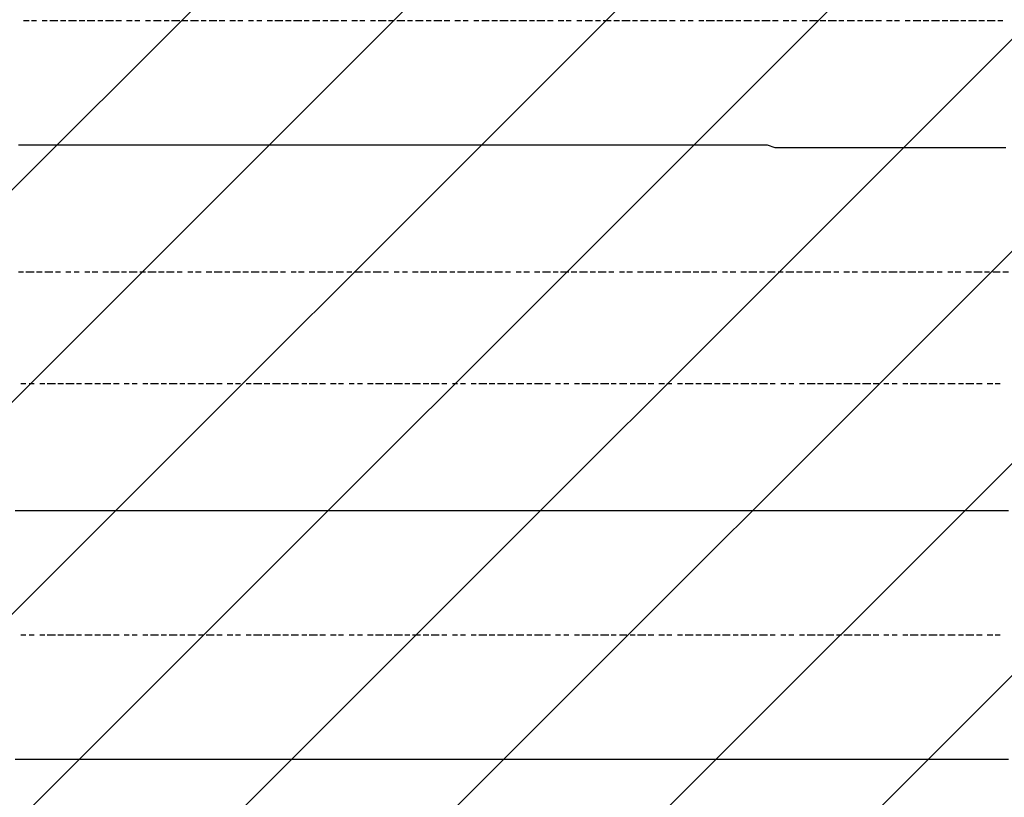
# Model space of a CAD drawing. Extents: x 997 to 109698, y 921 to 94021.
# Tile 615 of 656: x 28474 to 30048, y 48779 to 50023. Entities that reach past the tile are written whole.
import ezdxf

# ---------------------------------------------------------------- set-up
doc = ezdxf.new("R2010")
doc.units = 0
doc.header["$MEASUREMENT"] = 0
doc.layers.add('12', color=7, linetype='CONTINUOUS')
doc.layers.add('28', color=7, linetype='CONTINUOUS')

msp = doc.modelspace()

# ---------------------------------------------------------------- linework, layer by layer
at = {"layer": '12', "color": 1}
for p, q in [((28488.630503, 50020.563401), (28479.630503, 50020.563401)), ((28500.630503, 50020.563401), (28492.630503, 50020.563401)), ((28517.630503, 50020.563401), (28509.630503, 50020.563401)), ((28534.630503, 50020.563401), (28521.630503, 50020.563401)), ((28547.630503, 50020.563401), (28538.630503, 50020.563401)), ((28564.630503, 50020.563401), (28551.630503, 50020.563401)), ((28577.630503, 50020.563401), (28568.630503, 50020.563401)), ((28593.630503, 50020.563401), (28581.630503, 50020.563401)), ((28606.630503, 50020.563401), (28598.630503, 50020.563401)), ((28623.630503, 50020.563401), (28610.630503, 50020.563401)), ((28636.630503, 50020.563401), (28627.630503, 50020.563401)), ((28653.630503, 50020.563401), (28644.630503, 50020.563401)), ((28665.630503, 50020.563401), (28657.630503, 50020.563401)), ((28682.630503, 50020.563401), (28674.630503, 50020.563401)), ((28699.630503, 50020.563401), (28687.630503, 50020.563401)), ((28712.630503, 50020.563401), (28704.630503, 50020.563401)), ((28729.630503, 50020.563401), (28716.630503, 50020.563401)), ((28742.630503, 50020.563401), (28733.630503, 50020.563401)), ((28759.630503, 50020.563401), (28746.630503, 50020.563401)), ((28771.630503, 50020.563401), (28763.630503, 50020.563401)), ((28788.630503, 50020.563401), (28776.630503, 50020.563401)), ((28801.630503, 50020.563401), (28792.630503, 50020.563401)), ((28818.630503, 50020.563401), (28809.630503, 50020.563401)), ((28830.630503, 50020.563401), (28822.630503, 50020.563401)), ((28847.630503, 50020.563401), (28839.630503, 50020.563401)), ((28860.630503, 50020.563401), (28852.630503, 50020.563401)), ((28877.630503, 50020.563401), (28869.630503, 50020.563401)), ((28894.630503, 50020.563401), (28881.630503, 50020.563401)), ((28907.630503, 50020.563401), (28898.630503, 50020.563401)), ((28924.630503, 50020.563401), (28911.630503, 50020.563401)), ((28936.630503, 50020.563401), (28928.630503, 50020.563401)), ((28953.630503, 50020.563401), (28941.630503, 50020.563401)), ((28966.630503, 50020.563401), (28958.630503, 50020.563401)), ((28983.630503, 50020.563401), (28970.630503, 50020.563401)), ((28996.630503, 50020.563401), (28987.630503, 50020.563401)), ((29013.630503, 50020.563401), (29004.630503, 50020.563401)), ((29025.630503, 50020.563401), (29017.630503, 50020.563401)), ((29042.630503, 50020.563401), (29034.630503, 50020.563401)), ((29059.630503, 50020.563401), (29046.630503, 50020.563401)), ((29072.630503, 50020.563401), (29063.630503, 50020.563401)), ((29089.630503, 50020.563401), (29076.630503, 50020.563401)), ((29101.630503, 50020.563401), (29093.630503, 50020.563401)), ((29118.630503, 50020.563401), (29106.630503, 50020.563401)), ((29131.630503, 50020.563401), (29123.630503, 50020.563401)), ((29148.630503, 50020.563401), (29135.630503, 50020.563401)), ((29161.630503, 50020.563401), (29152.630503, 50020.563401)), ((29178.630503, 50020.563401), (29169.630503, 50020.563401)), ((29190.630503, 50020.563401), (29182.630503, 50020.563401)), ((29207.630503, 50020.563401), (29199.630503, 50020.563401)), ((29224.630503, 50020.563401), (29212.630503, 50020.563401)), ((29237.630503, 50020.563401), (29228.630503, 50020.563401)), ((29254.630503, 50020.563401), (29241.630503, 50020.563401)), ((29267.630503, 50020.563401), (29258.630503, 50020.563401)), ((29284.630503, 50020.563401), (29271.630503, 50020.563401)), ((29296.630503, 50020.563401), (29288.630503, 50020.563401)), ((29313.630503, 50020.563401), (29300.630503, 50020.563401)), ((29326.630503, 50020.563401), (29317.630503, 50020.563401)), ((29343.630503, 50020.563401), (29334.630503, 50020.563401)), ((29355.630503, 50020.563401), (29347.630503, 50020.563401)), ((29372.630503, 50020.563401), (29364.630503, 50020.563401)), ((29389.630503, 50020.563401), (29377.630503, 50020.563401)), ((29402.630503, 50020.563401), (29394.630503, 50020.563401)), ((29419.630503, 50020.563401), (29406.630503, 50020.563401)), ((29432.630503, 50020.563401), (29423.630503, 50020.563401)), ((29449.630503, 50020.563401), (29436.630503, 50020.563401)), ((29461.630503, 50020.563401), (29453.630503, 50020.563401)), ((29478.630503, 50020.563401), (29466.630503, 50020.563401)), ((29491.630503, 50020.563401), (29482.630503, 50020.563401)), ((29508.630503, 50020.563401), (29495.630503, 50020.563401)), ((29521.630503, 50020.563401), (29512.630503, 50020.563401)), ((29537.630503, 50020.563401), (29529.630503, 50020.563401)), ((29550.630503, 50020.563401), (29542.630503, 50020.563401)), ((29567.630503, 50020.563401), (29559.630503, 50020.563401)), ((29584.630503, 50020.563401), (29571.630503, 50020.563401)), ((29597.630503, 50020.563401), (29588.630503, 50020.563401)), ((29614.630503, 50020.563401), (29601.630503, 50020.563401)), ((29626.630503, 50020.563401), (29618.630503, 50020.563401)), ((29643.630503, 50020.563401), (29631.630503, 50020.563401)), ((29656.630503, 50020.563401), (29648.630503, 50020.563401)), ((29673.630503, 50020.563401), (29660.630503, 50020.563401)), ((29686.630503, 50020.563401), (29677.630503, 50020.563401)), ((29703.630503, 50020.563401), (29694.630503, 50020.563401)), ((29715.630503, 50020.563401), (29707.630503, 50020.563401)), ((29732.630503, 50020.563401), (29724.630503, 50020.563401)), ((29749.630503, 50020.563401), (29736.630503, 50020.563401)), ((29762.630503, 50020.563401), (29753.630503, 50020.563401)), ((29779.630503, 50020.563401), (29766.630503, 50020.563401)), ((29791.630503, 50020.563401), (29783.630503, 50020.563401)), ((29808.630503, 50020.563401), (29796.630503, 50020.563401)), ((29821.630503, 50020.563401), (29813.630503, 50020.563401)), ((29838.630503, 50020.563401), (29825.630503, 50020.563401)), ((29851.630503, 50020.563401), (29842.630503, 50020.563401)), ((29868.630503, 50020.563401), (29859.630503, 50020.563401)), ((29880.630503, 50020.563401), (29872.630503, 50020.563401)), ((29897.630503, 50020.563401), (29889.630503, 50020.563401)), ((29914.630503, 50020.563401), (29902.630503, 50020.563401)), ((29927.630503, 50020.563401), (29918.630503, 50020.563401)), ((29944.630503, 50020.563401), (29931.630503, 50020.563401)), ((29957.630503, 50020.563401), (29948.630503, 50020.563401)), ((29974.630503, 50020.563401), (29961.630503, 50020.563401)), ((29986.630503, 50020.563401), (29978.630503, 50020.563401)), ((30003.630503, 50020.563401), (29990.630503, 50020.563401)), ((30016.630503, 50020.563401), (30007.630503, 50020.563401)), ((30033.630503, 50020.563401), (30020.630503, 50020.563401)), ((30045.630503, 50020.563401), (30037.630503, 50020.563401)), ((28479.630503, 49618.563401), (28471.630503, 49618.563401)), ((28496.630503, 49618.563401), (28483.630503, 49618.563401)), ((28509.630503, 49618.563401), (28500.630503, 49618.563401)), ((28526.630503, 49618.563401), (28513.630503, 49618.563401)), ((28538.630503, 49618.563401), (28530.630503, 49618.563401)), ((28555.630503, 49618.563401), (28547.630503, 49618.563401)), ((28568.630503, 49618.563401), (28560.630503, 49618.563401)), ((28585.630503, 49618.563401), (28577.630503, 49618.563401)), ((28598.630503, 49618.563401), (28589.630503, 49618.563401)), ((28615.630503, 49618.563401), (28606.630503, 49618.563401)), ((28632.630503, 49618.563401), (28619.630503, 49618.563401)), ((28644.630503, 49618.563401), (28636.630503, 49618.563401)), ((28661.630503, 49618.563401), (28648.630503, 49618.563401)), ((28674.630503, 49618.563401), (28665.630503, 49618.563401)), ((28691.630503, 49618.563401), (28678.630503, 49618.563401)), ((28704.630503, 49618.563401), (28695.630503, 49618.563401)), ((28720.630503, 49618.563401), (28708.630503, 49618.563401)), ((28733.630503, 49618.563401), (28725.630503, 49618.563401)), ((28750.630503, 49618.563401), (28742.630503, 49618.563401)), ((28763.630503, 49618.563401), (28754.630503, 49618.563401)), ((28780.630503, 49618.563401), (28771.630503, 49618.563401)), ((28797.630503, 49618.563401), (28784.630503, 49618.563401)), ((28809.630503, 49618.563401), (28801.630503, 49618.563401)), ((28826.630503, 49618.563401), (28814.630503, 49618.563401)), ((28839.630503, 49618.563401), (28830.630503, 49618.563401)), ((28856.630503, 49618.563401), (28843.630503, 49618.563401)), ((28869.630503, 49618.563401), (28860.630503, 49618.563401)), ((28886.630503, 49618.563401), (28873.630503, 49618.563401)), ((28898.630503, 49618.563401), (28890.630503, 49618.563401)), ((28915.630503, 49618.563401), (28907.630503, 49618.563401)), ((28928.630503, 49618.563401), (28919.630503, 49618.563401)), ((28945.630503, 49618.563401), (28936.630503, 49618.563401)), ((28962.630503, 49618.563401), (28949.630503, 49618.563401)), ((28974.630503, 49618.563401), (28966.630503, 49618.563401)), ((28991.630503, 49618.563401), (28979.630503, 49618.563401)), ((29004.630503, 49618.563401), (28996.630503, 49618.563401)), ((29021.630503, 49618.563401), (29008.630503, 49618.563401)), ((29034.630503, 49618.563401), (29025.630503, 49618.563401)), ((29051.630503, 49618.563401), (29038.630503, 49618.563401)), ((29063.630503, 49618.563401), (29055.630503, 49618.563401)), ((29080.630503, 49618.563401), (29072.630503, 49618.563401)), ((29093.630503, 49618.563401), (29085.630503, 49618.563401)), ((29110.630503, 49618.563401), (29101.630503, 49618.563401)), ((29127.630503, 49618.563401), (29114.630503, 49618.563401)), ((29140.630503, 49618.563401), (29131.630503, 49618.563401)), ((29156.630503, 49618.563401), (29144.630503, 49618.563401)), ((29169.630503, 49618.563401), (29161.630503, 49618.563401)), ((29186.630503, 49618.563401), (29173.630503, 49618.563401)), ((29199.630503, 49618.563401), (29190.630503, 49618.563401)), ((29216.630503, 49618.563401), (29203.630503, 49618.563401)), ((29228.630503, 49618.563401), (29220.630503, 49618.563401)), ((29245.630503, 49618.563401), (29233.630503, 49618.563401)), ((29258.630503, 49618.563401), (29250.630503, 49618.563401)), ((29275.630503, 49618.563401), (29267.630503, 49618.563401)), ((29288.630503, 49618.563401), (29279.630503, 49618.563401)), ((29305.630503, 49618.563401), (29296.630503, 49618.563401)), ((29322.630503, 49618.563401), (29309.630503, 49618.563401)), ((29334.630503, 49618.563401), (29326.630503, 49618.563401)), ((29351.630503, 49618.563401), (29338.630503, 49618.563401)), ((29364.630503, 49618.563401), (29355.630503, 49618.563401)), ((29381.630503, 49618.563401), (29368.630503, 49618.563401)), ((29394.630503, 49618.563401), (29385.630503, 49618.563401)), ((29411.630503, 49618.563401), (29398.630503, 49618.563401)), ((29423.630503, 49618.563401), (29415.630503, 49618.563401)), ((29440.630503, 49618.563401), (29432.630503, 49618.563401)), ((29453.630503, 49618.563401), (29444.630503, 49618.563401)), ((29470.630503, 49618.563401), (29461.630503, 49618.563401)), ((29487.630503, 49618.563401), (29474.630503, 49618.563401)), ((29499.630503, 49618.563401), (29491.630503, 49618.563401)), ((29516.630503, 49618.563401), (29504.630503, 49618.563401)), ((29529.630503, 49618.563401), (29521.630503, 49618.563401)), ((29546.630503, 49618.563401), (29533.630503, 49618.563401)), ((29559.630503, 49618.563401), (29550.630503, 49618.563401)), ((29576.630503, 49618.563401), (29563.630503, 49618.563401)), ((29588.630503, 49618.563401), (29580.630503, 49618.563401)), ((29605.630503, 49618.563401), (29597.630503, 49618.563401)), ((29618.630503, 49618.563401), (29609.630503, 49618.563401)), ((29635.630503, 49618.563401), (29626.630503, 49618.563401)), ((29652.630503, 49618.563401), (29639.630503, 49618.563401)), ((29664.630503, 49618.563401), (29656.630503, 49618.563401)), ((29681.630503, 49618.563401), (29669.630503, 49618.563401)), ((29694.630503, 49618.563401), (29686.630503, 49618.563401)), ((29711.630503, 49618.563401), (29698.630503, 49618.563401)), ((29724.630503, 49618.563401), (29715.630503, 49618.563401)), ((29741.630503, 49618.563401), (29728.630503, 49618.563401)), ((29753.630503, 49618.563401), (29745.630503, 49618.563401)), ((29770.630503, 49618.563401), (29758.630503, 49618.563401)), ((29783.630503, 49618.563401), (29775.630503, 49618.563401)), ((29800.630503, 49618.563401), (29791.630503, 49618.563401)), ((29813.630503, 49618.563401), (29804.630503, 49618.563401)), ((29830.630503, 49618.563401), (29821.630503, 49618.563401)), ((29847.630503, 49618.563401), (29834.630503, 49618.563401)), ((29859.630503, 49618.563401), (29851.630503, 49618.563401)), ((29876.630503, 49618.563401), (29863.630503, 49618.563401)), ((29889.630503, 49618.563401), (29880.630503, 49618.563401)), ((29906.630503, 49618.563401), (29893.630503, 49618.563401)), ((29918.630503, 49618.563401), (29910.630503, 49618.563401)), ((29935.630503, 49618.563401), (29923.630503, 49618.563401)), ((29948.630503, 49618.563401), (29940.630503, 49618.563401)), ((29965.630503, 49618.563401), (29957.630503, 49618.563401)), ((29978.630503, 49618.563401), (29969.630503, 49618.563401)), ((29995.630503, 49618.563401), (29986.630503, 49618.563401)), ((30012.630503, 49618.563401), (29999.630503, 49618.563401)), ((30024.630503, 49618.563401), (30016.630503, 49618.563401)), ((30041.630503, 49618.563401), (30029.630503, 49618.563401)), ((30054.630503, 49618.563401), (30045.630503, 49618.563401)), ((28475.630503, 49440.563401), (28483.630503, 49440.563401)), ((28488.630503, 49440.563401), (28496.630503, 49440.563401)), ((28505.630503, 49440.563401), (28513.630503, 49440.563401)), ((28517.630503, 49440.563401), (28530.630503, 49440.563401)), ((28534.630503, 49440.563401), (28543.630503, 49440.563401)), ((28547.630503, 49440.563401), (28560.630503, 49440.563401)), ((28564.630503, 49440.563401), (28572.630503, 49440.563401)), ((28577.630503, 49440.563401), (28589.630503, 49440.563401)), ((28593.630503, 49440.563401), (28602.630503, 49440.563401)), ((28606.630503, 49440.563401), (28619.630503, 49440.563401)), ((28623.630503, 49440.563401), (28632.630503, 49440.563401)), ((28640.630503, 49440.563401), (28648.630503, 49440.563401)), ((28653.630503, 49440.563401), (28661.630503, 49440.563401)), ((28670.630503, 49440.563401), (28678.630503, 49440.563401)), ((28682.630503, 49440.563401), (28695.630503, 49440.563401)), ((28699.630503, 49440.563401), (28708.630503, 49440.563401)), ((28712.630503, 49440.563401), (28725.630503, 49440.563401)), ((28729.630503, 49440.563401), (28737.630503, 49440.563401)), ((28742.630503, 49440.563401), (28754.630503, 49440.563401)), ((28759.630503, 49440.563401), (28767.630503, 49440.563401)), ((28771.630503, 49440.563401), (28784.630503, 49440.563401)), ((28788.630503, 49440.563401), (28797.630503, 49440.563401)), ((28805.630503, 49440.563401), (28814.630503, 49440.563401)), ((28818.630503, 49440.563401), (28826.630503, 49440.563401)), ((28835.630503, 49440.563401), (28843.630503, 49440.563401)), ((28847.630503, 49440.563401), (28860.630503, 49440.563401)), ((28864.630503, 49440.563401), (28873.630503, 49440.563401)), ((28877.630503, 49440.563401), (28890.630503, 49440.563401)), ((28894.630503, 49440.563401), (28903.630503, 49440.563401)), ((28907.630503, 49440.563401), (28919.630503, 49440.563401)), ((28924.630503, 49440.563401), (28932.630503, 49440.563401)), ((28936.630503, 49440.563401), (28949.630503, 49440.563401)), ((28953.630503, 49440.563401), (28962.630503, 49440.563401)), ((28970.630503, 49440.563401), (28979.630503, 49440.563401)), ((28983.630503, 49440.563401), (28991.630503, 49440.563401)), ((29000.630503, 49440.563401), (29008.630503, 49440.563401)), ((29013.630503, 49440.563401), (29021.630503, 49440.563401)), ((29029.630503, 49440.563401), (29038.630503, 49440.563401)), ((29042.630503, 49440.563401), (29055.630503, 49440.563401)), ((29059.630503, 49440.563401), (29068.630503, 49440.563401)), ((29072.630503, 49440.563401), (29085.630503, 49440.563401)), ((29089.630503, 49440.563401), (29097.630503, 49440.563401)), ((29101.630503, 49440.563401), (29114.630503, 49440.563401)), ((29118.630503, 49440.563401), (29127.630503, 49440.563401)), ((29131.630503, 49440.563401), (29144.630503, 49440.563401)), ((29148.630503, 49440.563401), (29156.630503, 49440.563401)), ((29165.630503, 49440.563401), (29173.630503, 49440.563401)), ((29178.630503, 49440.563401), (29186.630503, 49440.563401)), ((29195.630503, 49440.563401), (29203.630503, 49440.563401)), ((29207.630503, 49440.563401), (29220.630503, 49440.563401)), ((29224.630503, 49440.563401), (29233.630503, 49440.563401)), ((29237.630503, 49440.563401), (29250.630503, 49440.563401)), ((29254.630503, 49440.563401), (29262.630503, 49440.563401)), ((29267.630503, 49440.563401), (29279.630503, 49440.563401)), ((29284.630503, 49440.563401), (29292.630503, 49440.563401)), ((29296.630503, 49440.563401), (29309.630503, 49440.563401)), ((29313.630503, 49440.563401), (29322.630503, 49440.563401)), ((29330.630503, 49440.563401), (29338.630503, 49440.563401)), ((29343.630503, 49440.563401), (29351.630503, 49440.563401)), ((29360.630503, 49440.563401), (29368.630503, 49440.563401)), ((29372.630503, 49440.563401), (29385.630503, 49440.563401)), ((29389.630503, 49440.563401), (29398.630503, 49440.563401)), ((29402.630503, 49440.563401), (29415.630503, 49440.563401)), ((29419.630503, 49440.563401), (29427.630503, 49440.563401)), ((29432.630503, 49440.563401), (29444.630503, 49440.563401)), ((29449.630503, 49440.563401), (29457.630503, 49440.563401)), ((29461.630503, 49440.563401), (29474.630503, 49440.563401)), ((29478.630503, 49440.563401), (29487.630503, 49440.563401)), ((29495.630503, 49440.563401), (29504.630503, 49440.563401)), ((29508.630503, 49440.563401), (29516.630503, 49440.563401)), ((29525.630503, 49440.563401), (29533.630503, 49440.563401)), ((29537.630503, 49440.563401), (29550.630503, 49440.563401)), ((29554.630503, 49440.563401), (29563.630503, 49440.563401)), ((29567.630503, 49440.563401), (29580.630503, 49440.563401)), ((29584.630503, 49440.563401), (29593.630503, 49440.563401)), ((29597.630503, 49440.563401), (29609.630503, 49440.563401)), ((29614.630503, 49440.563401), (29622.630503, 49440.563401)), ((29626.630503, 49440.563401), (29639.630503, 49440.563401)), ((29643.630503, 49440.563401), (29652.630503, 49440.563401)), ((29656.630503, 49440.563401), (29669.630503, 49440.563401)), ((29673.630503, 49440.563401), (29681.630503, 49440.563401)), ((29690.630503, 49440.563401), (29698.630503, 49440.563401)), ((29703.630503, 49440.563401), (29711.630503, 49440.563401)), ((29720.630503, 49440.563401), (29728.630503, 49440.563401)), ((29732.630503, 49440.563401), (29745.630503, 49440.563401)), ((29749.630503, 49440.563401), (29758.630503, 49440.563401)), ((29762.630503, 49440.563401), (29775.630503, 49440.563401)), ((29779.630503, 49440.563401), (29787.630503, 49440.563401)), ((29791.630503, 49440.563401), (29804.630503, 49440.563401)), ((29808.630503, 49440.563401), (29817.630503, 49440.563401)), ((29821.630503, 49440.563401), (29834.630503, 49440.563401)), ((29838.630503, 49440.563401), (29847.630503, 49440.563401)), ((29855.630503, 49440.563401), (29863.630503, 49440.563401)), ((29868.630503, 49440.563401), (29876.630503, 49440.563401)), ((29885.630503, 49440.563401), (29893.630503, 49440.563401)), ((29897.630503, 49440.563401), (29910.630503, 49440.563401)), ((29914.630503, 49440.563401), (29923.630503, 49440.563401)), ((29927.630503, 49440.563401), (29940.630503, 49440.563401)), ((29944.630503, 49440.563401), (29952.630503, 49440.563401)), ((29957.630503, 49440.563401), (29969.630503, 49440.563401)), ((29974.630503, 49440.563401), (29982.630503, 49440.563401)), ((29986.630503, 49440.563401), (29999.630503, 49440.563401)), ((30003.630503, 49440.563401), (30012.630503, 49440.563401)), ((30020.630503, 49440.563401), (30029.630503, 49440.563401)), ((30033.630503, 49440.563401), (30041.630503, 49440.563401)), ((28475.630503, 49038.563401), (28483.630503, 49038.563401)), ((28488.630503, 49038.563401), (28496.630503, 49038.563401)), ((28505.630503, 49038.563401), (28513.630503, 49038.563401)), ((28517.630503, 49038.563401), (28530.630503, 49038.563401)), ((28534.630503, 49038.563401), (28543.630503, 49038.563401)), ((28547.630503, 49038.563401), (28560.630503, 49038.563401)), ((28564.630503, 49038.563401), (28572.630503, 49038.563401)), ((28577.630503, 49038.563401), (28589.630503, 49038.563401)), ((28593.630503, 49038.563401), (28602.630503, 49038.563401)), ((28606.630503, 49038.563401), (28619.630503, 49038.563401)), ((28623.630503, 49038.563401), (28632.630503, 49038.563401)), ((28640.630503, 49038.563401), (28648.630503, 49038.563401)), ((28653.630503, 49038.563401), (28661.630503, 49038.563401)), ((28670.630503, 49038.563401), (28678.630503, 49038.563401)), ((28682.630503, 49038.563401), (28695.630503, 49038.563401)), ((28699.630503, 49038.563401), (28708.630503, 49038.563401)), ((28712.630503, 49038.563401), (28725.630503, 49038.563401)), ((28729.630503, 49038.563401), (28737.630503, 49038.563401)), ((28742.630503, 49038.563401), (28754.630503, 49038.563401)), ((28759.630503, 49038.563401), (28767.630503, 49038.563401)), ((28771.630503, 49038.563401), (28784.630503, 49038.563401)), ((28788.630503, 49038.563401), (28797.630503, 49038.563401)), ((28805.630503, 49038.563401), (28814.630503, 49038.563401)), ((28818.630503, 49038.563401), (28826.630503, 49038.563401)), ((28835.630503, 49038.563401), (28843.630503, 49038.563401)), ((28847.630503, 49038.563401), (28860.630503, 49038.563401)), ((28864.630503, 49038.563401), (28873.630503, 49038.563401)), ((28877.630503, 49038.563401), (28890.630503, 49038.563401)), ((28894.630503, 49038.563401), (28903.630503, 49038.563401)), ((28907.630503, 49038.563401), (28919.630503, 49038.563401)), ((28924.630503, 49038.563401), (28932.630503, 49038.563401)), ((28936.630503, 49038.563401), (28949.630503, 49038.563401)), ((28953.630503, 49038.563401), (28962.630503, 49038.563401)), ((28970.630503, 49038.563401), (28979.630503, 49038.563401)), ((28983.630503, 49038.563401), (28991.630503, 49038.563401)), ((29000.630503, 49038.563401), (29008.630503, 49038.563401)), ((29013.630503, 49038.563401), (29021.630503, 49038.563401)), ((29029.630503, 49038.563401), (29038.630503, 49038.563401)), ((29042.630503, 49038.563401), (29055.630503, 49038.563401)), ((29059.630503, 49038.563401), (29068.630503, 49038.563401)), ((29072.630503, 49038.563401), (29085.630503, 49038.563401)), ((29089.630503, 49038.563401), (29097.630503, 49038.563401)), ((29101.630503, 49038.563401), (29114.630503, 49038.563401)), ((29118.630503, 49038.563401), (29127.630503, 49038.563401)), ((29131.630503, 49038.563401), (29144.630503, 49038.563401)), ((29148.630503, 49038.563401), (29156.630503, 49038.563401)), ((29165.630503, 49038.563401), (29173.630503, 49038.563401)), ((29178.630503, 49038.563401), (29186.630503, 49038.563401)), ((29195.630503, 49038.563401), (29203.630503, 49038.563401)), ((29207.630503, 49038.563401), (29220.630503, 49038.563401)), ((29224.630503, 49038.563401), (29233.630503, 49038.563401)), ((29237.630503, 49038.563401), (29250.630503, 49038.563401)), ((29254.630503, 49038.563401), (29262.630503, 49038.563401)), ((29267.630503, 49038.563401), (29279.630503, 49038.563401)), ((29284.630503, 49038.563401), (29292.630503, 49038.563401)), ((29296.630503, 49038.563401), (29309.630503, 49038.563401)), ((29313.630503, 49038.563401), (29322.630503, 49038.563401)), ((29330.630503, 49038.563401), (29338.630503, 49038.563401)), ((29343.630503, 49038.563401), (29351.630503, 49038.563401)), ((29360.630503, 49038.563401), (29368.630503, 49038.563401)), ((29372.630503, 49038.563401), (29385.630503, 49038.563401)), ((29389.630503, 49038.563401), (29398.630503, 49038.563401)), ((29402.630503, 49038.563401), (29415.630503, 49038.563401)), ((29419.630503, 49038.563401), (29427.630503, 49038.563401)), ((29432.630503, 49038.563401), (29444.630503, 49038.563401)), ((29449.630503, 49038.563401), (29457.630503, 49038.563401)), ((29461.630503, 49038.563401), (29474.630503, 49038.563401)), ((29478.630503, 49038.563401), (29487.630503, 49038.563401)), ((29495.630503, 49038.563401), (29504.630503, 49038.563401)), ((29508.630503, 49038.563401), (29516.630503, 49038.563401)), ((29525.630503, 49038.563401), (29533.630503, 49038.563401)), ((29537.630503, 49038.563401), (29550.630503, 49038.563401)), ((29554.630503, 49038.563401), (29563.630503, 49038.563401)), ((29567.630503, 49038.563401), (29580.630503, 49038.563401)), ((29584.630503, 49038.563401), (29593.630503, 49038.563401)), ((29597.630503, 49038.563401), (29609.630503, 49038.563401)), ((29614.630503, 49038.563401), (29622.630503, 49038.563401)), ((29626.630503, 49038.563401), (29639.630503, 49038.563401)), ((29643.630503, 49038.563401), (29652.630503, 49038.563401)), ((29656.630503, 49038.563401), (29669.630503, 49038.563401)), ((29673.630503, 49038.563401), (29681.630503, 49038.563401)), ((29690.630503, 49038.563401), (29698.630503, 49038.563401)), ((29703.630503, 49038.563401), (29711.630503, 49038.563401)), ((29720.630503, 49038.563401), (29728.630503, 49038.563401)), ((29732.630503, 49038.563401), (29745.630503, 49038.563401)), ((29749.630503, 49038.563401), (29758.630503, 49038.563401)), ((29762.630503, 49038.563401), (29775.630503, 49038.563401)), ((29779.630503, 49038.563401), (29787.630503, 49038.563401)), ((29791.630503, 49038.563401), (29804.630503, 49038.563401)), ((29808.630503, 49038.563401), (29817.630503, 49038.563401)), ((29821.630503, 49038.563401), (29834.630503, 49038.563401)), ((29838.630503, 49038.563401), (29847.630503, 49038.563401)), ((29855.630503, 49038.563401), (29863.630503, 49038.563401)), ((29868.630503, 49038.563401), (29876.630503, 49038.563401)), ((29885.630503, 49038.563401), (29893.630503, 49038.563401)), ((29897.630503, 49038.563401), (29910.630503, 49038.563401)), ((29914.630503, 49038.563401), (29923.630503, 49038.563401)), ((29927.630503, 49038.563401), (29940.630503, 49038.563401)), ((29944.630503, 49038.563401), (29952.630503, 49038.563401)), ((29957.630503, 49038.563401), (29969.630503, 49038.563401)), ((29974.630503, 49038.563401), (29982.630503, 49038.563401)), ((29986.630503, 49038.563401), (29999.630503, 49038.563401)), ((30003.630503, 49038.563401), (30012.630503, 49038.563401)), ((30020.630503, 49038.563401), (30029.630503, 49038.563401)), ((30033.630503, 49038.563401), (30041.630503, 49038.563401))]:
    msp.add_line(p, q, dxfattribs=at)
at = {"layer": '12', "color": 5}
for p, q in [((28479.630503, 49821.563401), (28471.630503, 49821.563401)), ((28492.630503, 49821.563401), (28479.630503, 49821.563401)), ((28500.630503, 49821.563401), (28492.630503, 49821.563401)), ((28509.630503, 49821.563401), (28500.630503, 49821.563401)), ((28521.630503, 49821.563401), (28509.630503, 49821.563401)), ((28530.630503, 49821.563401), (28521.630503, 49821.563401)), ((28538.630503, 49821.563401), (28530.630503, 49821.563401)), ((28551.630503, 49821.563401), (28538.630503, 49821.563401)), ((28560.630503, 49821.563401), (28551.630503, 49821.563401)), ((28568.630503, 49821.563401), (28560.630503, 49821.563401)), ((28581.630503, 49821.563401), (28568.630503, 49821.563401)), ((28589.630503, 49821.563401), (28581.630503, 49821.563401)), ((28598.630503, 49821.563401), (28589.630503, 49821.563401)), ((28610.630503, 49821.563401), (28598.630503, 49821.563401)), ((28619.630503, 49821.563401), (28610.630503, 49821.563401)), ((28632.630503, 49821.563401), (28619.630503, 49821.563401)), ((28640.630503, 49821.563401), (28632.630503, 49821.563401)), ((28648.630503, 49821.563401), (28640.630503, 49821.563401)), ((28661.630503, 49821.563401), (28648.630503, 49821.563401)), ((28670.630503, 49821.563401), (28661.630503, 49821.563401)), ((28678.630503, 49821.563401), (28670.630503, 49821.563401)), ((28691.630503, 49821.563401), (28678.630503, 49821.563401)), ((28699.630503, 49821.563401), (28691.630503, 49821.563401)), ((28708.630503, 49821.563401), (28699.630503, 49821.563401)), ((28720.630503, 49821.563401), (28708.630503, 49821.563401)), ((28729.630503, 49821.563401), (28720.630503, 49821.563401)), ((28742.630503, 49821.563401), (28729.630503, 49821.563401)), ((28750.630503, 49821.563401), (28742.630503, 49821.563401)), ((28759.630503, 49821.563401), (28750.630503, 49821.563401)), ((28771.630503, 49821.563401), (28759.630503, 49821.563401)), ((28780.630503, 49821.563401), (28771.630503, 49821.563401)), ((28788.630503, 49821.563401), (28780.630503, 49821.563401)), ((28801.630503, 49821.563401), (28788.630503, 49821.563401)), ((28809.630503, 49821.563401), (28801.630503, 49821.563401)), ((28818.630503, 49821.563401), (28809.630503, 49821.563401)), ((28830.630503, 49821.563401), (28818.630503, 49821.563401)), ((28839.630503, 49821.563401), (28830.630503, 49821.563401)), ((28852.630503, 49821.563401), (28839.630503, 49821.563401)), ((28860.630503, 49821.563401), (28852.630503, 49821.563401)), ((28869.630503, 49821.563401), (28860.630503, 49821.563401)), ((28881.630503, 49821.563401), (28869.630503, 49821.563401)), ((28890.630503, 49821.563401), (28881.630503, 49821.563401)), ((28898.630503, 49821.563401), (28890.630503, 49821.563401)), ((28911.630503, 49821.563401), (28898.630503, 49821.563401)), ((28919.630503, 49821.563401), (28911.630503, 49821.563401)), ((28928.630503, 49821.563401), (28919.630503, 49821.563401)), ((28941.630503, 49821.563401), (28928.630503, 49821.563401)), ((28949.630503, 49821.563401), (28941.630503, 49821.563401)), ((28962.630503, 49821.563401), (28949.630503, 49821.563401)), ((28970.630503, 49821.563401), (28962.630503, 49821.563401)), ((28979.630503, 49821.563401), (28970.630503, 49821.563401)), ((28991.630503, 49821.563401), (28979.630503, 49821.563401)), ((29000.630503, 49821.563401), (28991.630503, 49821.563401)), ((29008.630503, 49821.563401), (29000.630503, 49821.563401)), ((29021.630503, 49821.563401), (29008.630503, 49821.563401)), ((29029.630503, 49821.563401), (29021.630503, 49821.563401)), ((29038.630503, 49821.563401), (29029.630503, 49821.563401)), ((29051.630503, 49821.563401), (29038.630503, 49821.563401)), ((29059.630503, 49821.563401), (29051.630503, 49821.563401)), ((29072.630503, 49821.563401), (29059.630503, 49821.563401)), ((29080.630503, 49821.563401), (29072.630503, 49821.563401)), ((29089.630503, 49821.563401), (29080.630503, 49821.563401)), ((29101.630503, 49821.563401), (29089.630503, 49821.563401)), ((29110.630503, 49821.563401), (29101.630503, 49821.563401)), ((29118.630503, 49821.563401), (29110.630503, 49821.563401)), ((29131.630503, 49821.563401), (29118.630503, 49821.563401)), ((29140.630503, 49821.563401), (29131.630503, 49821.563401)), ((29148.630503, 49821.563401), (29140.630503, 49821.563401)), ((29161.630503, 49821.563401), (29148.630503, 49821.563401)), ((29169.630503, 49821.563401), (29161.630503, 49821.563401)), ((29178.630503, 49821.563401), (29169.630503, 49821.563401)), ((29190.630503, 49821.563401), (29178.630503, 49821.563401)), ((29199.630503, 49821.563401), (29190.630503, 49821.563401)), ((29212.630503, 49821.563401), (29199.630503, 49821.563401)), ((29220.630503, 49821.563401), (29212.630503, 49821.563401)), ((29228.630503, 49821.563401), (29220.630503, 49821.563401)), ((29241.630503, 49821.563401), (29228.630503, 49821.563401)), ((29250.630503, 49821.563401), (29241.630503, 49821.563401)), ((29258.630503, 49821.563401), (29250.630503, 49821.563401)), ((29271.630503, 49821.563401), (29258.630503, 49821.563401)), ((29279.630503, 49821.563401), (29271.630503, 49821.563401)), ((29288.630503, 49821.563401), (29279.630503, 49821.563401)), ((29300.630503, 49821.563401), (29288.630503, 49821.563401)), ((29309.630503, 49821.563401), (29300.630503, 49821.563401)), ((29322.630503, 49821.563401), (29309.630503, 49821.563401)), ((29330.630503, 49821.563401), (29322.630503, 49821.563401)), ((29338.630503, 49821.563401), (29330.630503, 49821.563401)), ((29351.630503, 49821.563401), (29338.630503, 49821.563401)), ((29360.630503, 49821.563401), (29351.630503, 49821.563401)), ((29368.630503, 49821.563401), (29360.630503, 49821.563401)), ((29381.630503, 49821.563401), (29368.630503, 49821.563401)), ((29389.630503, 49821.563401), (29381.630503, 49821.563401)), ((29398.630503, 49821.563401), (29389.630503, 49821.563401)), ((29411.630503, 49821.563401), (29398.630503, 49821.563401)), ((29419.630503, 49821.563401), (29411.630503, 49821.563401)), ((29432.630503, 49821.563401), (29419.630503, 49821.563401)), ((29440.630503, 49821.563401), (29432.630503, 49821.563401)), ((29449.630503, 49821.563401), (29440.630503, 49821.563401)), ((29461.630503, 49821.563401), (29449.630503, 49821.563401)), ((29470.630503, 49821.563401), (29461.630503, 49821.563401)), ((29478.630503, 49821.563401), (29470.630503, 49821.563401)), ((29491.630503, 49821.563401), (29478.630503, 49821.563401)), ((29499.630503, 49821.563401), (29491.630503, 49821.563401)), ((29508.630503, 49821.563401), (29499.630503, 49821.563401)), ((29521.630503, 49821.563401), (29508.630503, 49821.563401)), ((29529.630503, 49821.563401), (29521.630503, 49821.563401)), ((29542.630503, 49821.563401), (29529.630503, 49821.563401)), ((29550.630503, 49821.563401), (29542.630503, 49821.563401)), ((29559.630503, 49821.563401), (29550.630503, 49821.563401)), ((29571.630503, 49821.563401), (29559.630503, 49821.563401)), ((29580.630503, 49821.563401), (29571.630503, 49821.563401)), ((29588.630503, 49821.563401), (29580.630503, 49821.563401)), ((29601.630503, 49821.563401), (29588.630503, 49821.563401)), ((29609.630503, 49821.563401), (29601.630503, 49821.563401)), ((29618.630503, 49821.563401), (29609.630503, 49821.563401)), ((29631.630503, 49821.563401), (29618.630503, 49821.563401)), ((29639.630503, 49821.563401), (29631.630503, 49821.563401)), ((29652.630503, 49821.563401), (29639.630503, 49821.563401)), ((29660.630503, 49821.563401), (29652.630503, 49821.563401)), ((29669.630503, 49821.563401), (29660.630503, 49821.563401)), ((29681.630503, 49817.563401), (29669.630503, 49821.563401)), ((29690.630503, 49817.563401), (29681.630503, 49817.563401)), ((29698.630503, 49817.563401), (29690.630503, 49817.563401)), ((29711.630503, 49817.563401), (29698.630503, 49817.563401)), ((29720.630503, 49817.563401), (29711.630503, 49817.563401)), ((29728.630503, 49817.563401), (29720.630503, 49817.563401)), ((29741.630503, 49817.563401), (29728.630503, 49817.563401)), ((29749.630503, 49817.563401), (29741.630503, 49817.563401)), ((29758.630503, 49817.563401), (29749.630503, 49817.563401)), ((29770.630503, 49817.563401), (29758.630503, 49817.563401)), ((29779.630503, 49817.563401), (29770.630503, 49817.563401)), ((29791.630503, 49817.563401), (29779.630503, 49817.563401)), ((29800.630503, 49817.563401), (29791.630503, 49817.563401)), ((29808.630503, 49817.563401), (29800.630503, 49817.563401)), ((29821.630503, 49817.563401), (29808.630503, 49817.563401)), ((29830.630503, 49817.563401), (29821.630503, 49817.563401)), ((29838.630503, 49817.563401), (29830.630503, 49817.563401)), ((29851.630503, 49817.563401), (29838.630503, 49817.563401)), ((29859.630503, 49817.563401), (29851.630503, 49817.563401)), ((29868.630503, 49817.563401), (29859.630503, 49817.563401)), ((29880.630503, 49817.563401), (29868.630503, 49817.563401)), ((29889.630503, 49817.563401), (29880.630503, 49817.563401)), ((29902.630503, 49817.563401), (29889.630503, 49817.563401)), ((29910.630503, 49817.563401), (29902.630503, 49817.563401)), ((29918.630503, 49817.563401), (29910.630503, 49817.563401)), ((29931.630503, 49817.563401), (29918.630503, 49817.563401)), ((29940.630503, 49817.563401), (29931.630503, 49817.563401)), ((29948.630503, 49817.563401), (29940.630503, 49817.563401)), ((29961.630503, 49817.563401), (29948.630503, 49817.563401)), ((29969.630503, 49817.563401), (29961.630503, 49817.563401)), ((29978.630503, 49817.563401), (29969.630503, 49817.563401)), ((29990.630503, 49817.563401), (29978.630503, 49817.563401)), ((29999.630503, 49817.563401), (29990.630503, 49817.563401)), ((30012.630503, 49817.563401), (29999.630503, 49817.563401)), ((30020.630503, 49817.563401), (30012.630503, 49817.563401)), ((30029.630503, 49817.563401), (30020.630503, 49817.563401)), ((30041.630503, 49817.563401), (30029.630503, 49817.563401)), ((30050.630503, 49817.563401), (30041.630503, 49817.563401)), ((28466.630503, 49237.563401), (28475.630503, 49237.563401)), ((28475.630503, 49237.563401), (28488.630503, 49237.563401)), ((28488.630503, 49237.563401), (28496.630503, 49237.563401)), ((28496.630503, 49237.563401), (28505.630503, 49237.563401)), ((28505.630503, 49237.563401), (28517.630503, 49237.563401)), ((28517.630503, 49237.563401), (28526.630503, 49237.563401)), ((28526.630503, 49237.563401), (28534.630503, 49237.563401)), ((28534.630503, 49237.563401), (28547.630503, 49237.563401)), ((28547.630503, 49237.563401), (28555.630503, 49237.563401)), ((28555.630503, 49237.563401), (28564.630503, 49237.563401)), ((28564.630503, 49237.563401), (28577.630503, 49237.563401)), ((28577.630503, 49237.563401), (28585.630503, 49237.563401)), ((28585.630503, 49237.563401), (28598.630503, 49237.563401)), ((28598.630503, 49237.563401), (28606.630503, 49237.563401)), ((28606.630503, 49237.563401), (28615.630503, 49237.563401)), ((28615.630503, 49237.563401), (28627.630503, 49237.563401)), ((28627.630503, 49237.563401), (28636.630503, 49237.563401)), ((28636.630503, 49237.563401), (28644.630503, 49237.563401)), ((28644.630503, 49237.563401), (28657.630503, 49237.563401)), ((28657.630503, 49237.563401), (28665.630503, 49237.563401)), ((28665.630503, 49237.563401), (28674.630503, 49237.563401)), ((28674.630503, 49237.563401), (28687.630503, 49237.563401)), ((28687.630503, 49237.563401), (28695.630503, 49237.563401)), ((28695.630503, 49237.563401), (28708.630503, 49237.563401)), ((28708.630503, 49237.563401), (28716.630503, 49237.563401)), ((28716.630503, 49237.563401), (28725.630503, 49237.563401)), ((28725.630503, 49237.563401), (28737.630503, 49237.563401)), ((28737.630503, 49237.563401), (28746.630503, 49237.563401)), ((28746.630503, 49237.563401), (28754.630503, 49237.563401)), ((28754.630503, 49237.563401), (28767.630503, 49237.563401)), ((28767.630503, 49237.563401), (28776.630503, 49237.563401)), ((28776.630503, 49237.563401), (28784.630503, 49237.563401)), ((28784.630503, 49237.563401), (28797.630503, 49237.563401)), ((28797.630503, 49237.563401), (28805.630503, 49237.563401)), ((28805.630503, 49237.563401), (28814.630503, 49237.563401)), ((28814.630503, 49237.563401), (28826.630503, 49237.563401)), ((28826.630503, 49237.563401), (28835.630503, 49237.563401)), ((28835.630503, 49237.563401), (28847.630503, 49237.563401)), ((28847.630503, 49237.563401), (28856.630503, 49237.563401)), ((28856.630503, 49237.563401), (28864.630503, 49237.563401)), ((28864.630503, 49237.563401), (28877.630503, 49237.563401)), ((28877.630503, 49237.563401), (28886.630503, 49237.563401)), ((28886.630503, 49237.563401), (28894.630503, 49237.563401)), ((28894.630503, 49237.563401), (28907.630503, 49237.563401)), ((28907.630503, 49237.563401), (28915.630503, 49237.563401)), ((28915.630503, 49237.563401), (28924.630503, 49237.563401)), ((28924.630503, 49237.563401), (28936.630503, 49237.563401)), ((28936.630503, 49237.563401), (28945.630503, 49237.563401)), ((28945.630503, 49237.563401), (28958.630503, 49237.563401)), ((28958.630503, 49237.563401), (28966.630503, 49237.563401)), ((28966.630503, 49237.563401), (28974.630503, 49237.563401)), ((28974.630503, 49237.563401), (28987.630503, 49237.563401)), ((28987.630503, 49237.563401), (28996.630503, 49237.563401)), ((28996.630503, 49237.563401), (29004.630503, 49237.563401)), ((29004.630503, 49237.563401), (29017.630503, 49237.563401)), ((29017.630503, 49237.563401), (29025.630503, 49237.563401)), ((29025.630503, 49237.563401), (29034.630503, 49237.563401)), ((29034.630503, 49237.563401), (29046.630503, 49237.563401)), ((29046.630503, 49237.563401), (29055.630503, 49237.563401)), ((29055.630503, 49237.563401), (29068.630503, 49237.563401)), ((29068.630503, 49237.563401), (29076.630503, 49237.563401)), ((29076.630503, 49237.563401), (29085.630503, 49237.563401)), ((29085.630503, 49237.563401), (29097.630503, 49237.563401)), ((29097.630503, 49237.563401), (29106.630503, 49237.563401)), ((29106.630503, 49237.563401), (29114.630503, 49237.563401)), ((29114.630503, 49237.563401), (29127.630503, 49237.563401)), ((29127.630503, 49237.563401), (29135.630503, 49237.563401)), ((29135.630503, 49237.563401), (29144.630503, 49237.563401)), ((29144.630503, 49237.563401), (29156.630503, 49237.563401)), ((29156.630503, 49237.563401), (29165.630503, 49237.563401)), ((29165.630503, 49237.563401), (29178.630503, 49237.563401)), ((29178.630503, 49237.563401), (29186.630503, 49237.563401)), ((29186.630503, 49237.563401), (29195.630503, 49237.563401)), ((29195.630503, 49237.563401), (29207.630503, 49237.563401)), ((29207.630503, 49237.563401), (29216.630503, 49237.563401)), ((29216.630503, 49237.563401), (29224.630503, 49237.563401)), ((29224.630503, 49237.563401), (29237.630503, 49237.563401)), ((29237.630503, 49237.563401), (29245.630503, 49237.563401)), ((29245.630503, 49237.563401), (29254.630503, 49237.563401)), ((29254.630503, 49237.563401), (29267.630503, 49237.563401)), ((29267.630503, 49237.563401), (29275.630503, 49237.563401)), ((29275.630503, 49237.563401), (29288.630503, 49237.563401)), ((29288.630503, 49237.563401), (29296.630503, 49237.563401)), ((29296.630503, 49237.563401), (29305.630503, 49237.563401)), ((29305.630503, 49237.563401), (29317.630503, 49237.563401)), ((29317.630503, 49237.563401), (29326.630503, 49237.563401)), ((29326.630503, 49237.563401), (29334.630503, 49237.563401)), ((29334.630503, 49237.563401), (29347.630503, 49237.563401)), ((29347.630503, 49237.563401), (29355.630503, 49237.563401)), ((29355.630503, 49237.563401), (29364.630503, 49237.563401)), ((29364.630503, 49237.563401), (29377.630503, 49237.563401)), ((29377.630503, 49237.563401), (29385.630503, 49237.563401)), ((29385.630503, 49237.563401), (29394.630503, 49237.563401)), ((29394.630503, 49237.563401), (29406.630503, 49237.563401)), ((29406.630503, 49237.563401), (29415.630503, 49237.563401)), ((29415.630503, 49237.563401), (29427.630503, 49237.563401)), ((29427.630503, 49237.563401), (29436.630503, 49237.563401)), ((29436.630503, 49237.563401), (29444.630503, 49237.563401)), ((29444.630503, 49237.563401), (29457.630503, 49237.563401)), ((29457.630503, 49237.563401), (29466.630503, 49237.563401)), ((29466.630503, 49237.563401), (29474.630503, 49237.563401)), ((29474.630503, 49237.563401), (29487.630503, 49237.563401)), ((29487.630503, 49237.563401), (29495.630503, 49237.563401)), ((29495.630503, 49237.563401), (29504.630503, 49237.563401)), ((29504.630503, 49237.563401), (29516.630503, 49237.563401)), ((29516.630503, 49237.563401), (29525.630503, 49237.563401)), ((29525.630503, 49237.563401), (29537.630503, 49237.563401)), ((29537.630503, 49237.563401), (29546.630503, 49237.563401)), ((29546.630503, 49237.563401), (29554.630503, 49237.563401)), ((29554.630503, 49237.563401), (29567.630503, 49237.563401)), ((29567.630503, 49237.563401), (29576.630503, 49237.563401)), ((29576.630503, 49237.563401), (29584.630503, 49237.563401)), ((29584.630503, 49237.563401), (29597.630503, 49237.563401)), ((29597.630503, 49237.563401), (29605.630503, 49237.563401)), ((29605.630503, 49237.563401), (29614.630503, 49237.563401)), ((29614.630503, 49237.563401), (29626.630503, 49237.563401)), ((29626.630503, 49237.563401), (29635.630503, 49237.563401)), ((29635.630503, 49237.563401), (29648.630503, 49237.563401)), ((29648.630503, 49237.563401), (29656.630503, 49237.563401)), ((29656.630503, 49237.563401), (29664.630503, 49237.563401)), ((29664.630503, 49237.563401), (29677.630503, 49237.563401)), ((29677.630503, 49237.563401), (29686.630503, 49237.563401)), ((29686.630503, 49237.563401), (29694.630503, 49237.563401)), ((29694.630503, 49237.563401), (29707.630503, 49237.563401)), ((29707.630503, 49237.563401), (29715.630503, 49237.563401)), ((29715.630503, 49237.563401), (29724.630503, 49237.563401)), ((29724.630503, 49237.563401), (29736.630503, 49237.563401)), ((29736.630503, 49237.563401), (29745.630503, 49237.563401)), ((29745.630503, 49237.563401), (29758.630503, 49237.563401)), ((29758.630503, 49237.563401), (29766.630503, 49237.563401)), ((29766.630503, 49237.563401), (29775.630503, 49237.563401)), ((29775.630503, 49237.563401), (29787.630503, 49237.563401)), ((29787.630503, 49237.563401), (29796.630503, 49237.563401)), ((29796.630503, 49237.563401), (29804.630503, 49237.563401)), ((29804.630503, 49237.563401), (29817.630503, 49237.563401)), ((29817.630503, 49237.563401), (29825.630503, 49237.563401)), ((29825.630503, 49237.563401), (29834.630503, 49237.563401)), ((29834.630503, 49237.563401), (29847.630503, 49237.563401)), ((29847.630503, 49237.563401), (29855.630503, 49237.563401)), ((29855.630503, 49237.563401), (29868.630503, 49237.563401)), ((29868.630503, 49237.563401), (29876.630503, 49237.563401)), ((29876.630503, 49237.563401), (29885.630503, 49237.563401)), ((29885.630503, 49237.563401), (29897.630503, 49237.563401)), ((29897.630503, 49237.563401), (29906.630503, 49237.563401)), ((29906.630503, 49237.563401), (29914.630503, 49237.563401)), ((29914.630503, 49237.563401), (29927.630503, 49237.563401)), ((29927.630503, 49237.563401), (29935.630503, 49237.563401)), ((29935.630503, 49237.563401), (29944.630503, 49237.563401)), ((29944.630503, 49237.563401), (29957.630503, 49237.563401)), ((29957.630503, 49237.563401), (29965.630503, 49237.563401)), ((29965.630503, 49237.563401), (29974.630503, 49237.563401)), ((29974.630503, 49237.563401), (29986.630503, 49237.563401)), ((29986.630503, 49237.563401), (29995.630503, 49237.563401)), ((29995.630503, 49237.563401), (30007.630503, 49237.563401)), ((30007.630503, 49237.563401), (30016.630503, 49237.563401)), ((30016.630503, 49237.563401), (30024.630503, 49237.563401)), ((30024.630503, 49237.563401), (30037.630503, 49237.563401)), ((30037.630503, 49237.563401), (30045.630503, 49237.563401)), ((30045.630503, 49237.563401), (30054.630503, 49237.563401)), ((28466.630503, 48839.563401), (28475.630503, 48839.563401)), ((28475.630503, 48839.563401), (28488.630503, 48839.563401)), ((28488.630503, 48839.563401), (28496.630503, 48839.563401)), ((28496.630503, 48839.563401), (28505.630503, 48839.563401)), ((28505.630503, 48839.563401), (28517.630503, 48839.563401)), ((28517.630503, 48839.563401), (28526.630503, 48839.563401)), ((28526.630503, 48839.563401), (28534.630503, 48839.563401)), ((28534.630503, 48839.563401), (28547.630503, 48839.563401)), ((28547.630503, 48839.563401), (28555.630503, 48839.563401)), ((28555.630503, 48839.563401), (28564.630503, 48839.563401)), ((28564.630503, 48839.563401), (28577.630503, 48839.563401)), ((28577.630503, 48839.563401), (28585.630503, 48839.563401)), ((28585.630503, 48839.563401), (28598.630503, 48839.563401)), ((28598.630503, 48839.563401), (28606.630503, 48839.563401)), ((28606.630503, 48839.563401), (28615.630503, 48839.563401)), ((28615.630503, 48839.563401), (28627.630503, 48839.563401)), ((28627.630503, 48839.563401), (28636.630503, 48839.563401)), ((28636.630503, 48839.563401), (28644.630503, 48839.563401)), ((28644.630503, 48839.563401), (28657.630503, 48839.563401)), ((28657.630503, 48839.563401), (28665.630503, 48839.563401)), ((28665.630503, 48839.563401), (28674.630503, 48839.563401)), ((28674.630503, 48839.563401), (28687.630503, 48839.563401)), ((28687.630503, 48839.563401), (28695.630503, 48839.563401)), ((28695.630503, 48839.563401), (28708.630503, 48839.563401)), ((28708.630503, 48839.563401), (28716.630503, 48839.563401)), ((28716.630503, 48839.563401), (28725.630503, 48839.563401)), ((28725.630503, 48839.563401), (28737.630503, 48839.563401)), ((28737.630503, 48839.563401), (28746.630503, 48839.563401)), ((28746.630503, 48839.563401), (28754.630503, 48839.563401)), ((28754.630503, 48839.563401), (28767.630503, 48839.563401)), ((28767.630503, 48839.563401), (28776.630503, 48839.563401)), ((28776.630503, 48839.563401), (28784.630503, 48839.563401)), ((28784.630503, 48839.563401), (28797.630503, 48839.563401)), ((28797.630503, 48839.563401), (28805.630503, 48839.563401)), ((28805.630503, 48839.563401), (28814.630503, 48839.563401)), ((28814.630503, 48839.563401), (28826.630503, 48839.563401)), ((28826.630503, 48839.563401), (28835.630503, 48839.563401)), ((28835.630503, 48839.563401), (28847.630503, 48839.563401)), ((28847.630503, 48839.563401), (28856.630503, 48839.563401)), ((28856.630503, 48839.563401), (28864.630503, 48839.563401)), ((28864.630503, 48839.563401), (28877.630503, 48839.563401)), ((28877.630503, 48839.563401), (28886.630503, 48839.563401)), ((28886.630503, 48839.563401), (28894.630503, 48839.563401)), ((28894.630503, 48839.563401), (28907.630503, 48839.563401)), ((28907.630503, 48839.563401), (28915.630503, 48839.563401)), ((28915.630503, 48839.563401), (28924.630503, 48839.563401)), ((28924.630503, 48839.563401), (28936.630503, 48839.563401)), ((28936.630503, 48839.563401), (28945.630503, 48839.563401)), ((28945.630503, 48839.563401), (28958.630503, 48839.563401)), ((28958.630503, 48839.563401), (28966.630503, 48839.563401)), ((28966.630503, 48839.563401), (28974.630503, 48839.563401)), ((28974.630503, 48839.563401), (28987.630503, 48839.563401)), ((28987.630503, 48839.563401), (28996.630503, 48839.563401)), ((28996.630503, 48839.563401), (29004.630503, 48839.563401)), ((29004.630503, 48839.563401), (29017.630503, 48839.563401)), ((29017.630503, 48839.563401), (29025.630503, 48839.563401)), ((29025.630503, 48839.563401), (29034.630503, 48839.563401)), ((29034.630503, 48839.563401), (29046.630503, 48839.563401)), ((29046.630503, 48839.563401), (29055.630503, 48839.563401)), ((29055.630503, 48839.563401), (29068.630503, 48839.563401)), ((29068.630503, 48839.563401), (29076.630503, 48839.563401)), ((29076.630503, 48839.563401), (29085.630503, 48839.563401)), ((29085.630503, 48839.563401), (29097.630503, 48839.563401)), ((29097.630503, 48839.563401), (29106.630503, 48839.563401)), ((29106.630503, 48839.563401), (29114.630503, 48839.563401)), ((29114.630503, 48839.563401), (29127.630503, 48839.563401)), ((29127.630503, 48839.563401), (29135.630503, 48839.563401)), ((29135.630503, 48839.563401), (29144.630503, 48839.563401)), ((29144.630503, 48839.563401), (29156.630503, 48839.563401)), ((29156.630503, 48839.563401), (29165.630503, 48839.563401)), ((29165.630503, 48839.563401), (29178.630503, 48839.563401)), ((29178.630503, 48839.563401), (29186.630503, 48839.563401)), ((29186.630503, 48839.563401), (29195.630503, 48839.563401)), ((29195.630503, 48839.563401), (29207.630503, 48839.563401)), ((29207.630503, 48839.563401), (29216.630503, 48839.563401)), ((29216.630503, 48839.563401), (29224.630503, 48839.563401)), ((29224.630503, 48839.563401), (29237.630503, 48839.563401)), ((29237.630503, 48839.563401), (29245.630503, 48839.563401)), ((29245.630503, 48839.563401), (29254.630503, 48839.563401)), ((29254.630503, 48839.563401), (29267.630503, 48839.563401)), ((29267.630503, 48839.563401), (29275.630503, 48839.563401)), ((29275.630503, 48839.563401), (29288.630503, 48839.563401)), ((29288.630503, 48839.563401), (29296.630503, 48839.563401)), ((29296.630503, 48839.563401), (29305.630503, 48839.563401)), ((29305.630503, 48839.563401), (29317.630503, 48839.563401)), ((29317.630503, 48839.563401), (29326.630503, 48839.563401)), ((29326.630503, 48839.563401), (29334.630503, 48839.563401)), ((29334.630503, 48839.563401), (29347.630503, 48839.563401)), ((29347.630503, 48839.563401), (29355.630503, 48839.563401)), ((29355.630503, 48839.563401), (29364.630503, 48839.563401)), ((29364.630503, 48839.563401), (29377.630503, 48839.563401)), ((29377.630503, 48839.563401), (29385.630503, 48839.563401)), ((29385.630503, 48839.563401), (29394.630503, 48839.563401)), ((29394.630503, 48839.563401), (29406.630503, 48839.563401)), ((29406.630503, 48839.563401), (29415.630503, 48839.563401)), ((29415.630503, 48839.563401), (29427.630503, 48839.563401)), ((29427.630503, 48839.563401), (29436.630503, 48839.563401)), ((29436.630503, 48839.563401), (29444.630503, 48839.563401)), ((29444.630503, 48839.563401), (29457.630503, 48839.563401)), ((29457.630503, 48839.563401), (29466.630503, 48839.563401)), ((29466.630503, 48839.563401), (29474.630503, 48839.563401)), ((29474.630503, 48839.563401), (29487.630503, 48839.563401)), ((29487.630503, 48839.563401), (29495.630503, 48839.563401)), ((29495.630503, 48839.563401), (29504.630503, 48839.563401)), ((29504.630503, 48839.563401), (29516.630503, 48839.563401)), ((29516.630503, 48839.563401), (29525.630503, 48839.563401)), ((29525.630503, 48839.563401), (29537.630503, 48839.563401)), ((29537.630503, 48839.563401), (29546.630503, 48839.563401)), ((29546.630503, 48839.563401), (29554.630503, 48839.563401)), ((29554.630503, 48839.563401), (29567.630503, 48839.563401)), ((29567.630503, 48839.563401), (29576.630503, 48839.563401)), ((29576.630503, 48839.563401), (29584.630503, 48839.563401)), ((29584.630503, 48839.563401), (29597.630503, 48839.563401)), ((29597.630503, 48839.563401), (29605.630503, 48839.563401)), ((29605.630503, 48839.563401), (29614.630503, 48839.563401)), ((29614.630503, 48839.563401), (29626.630503, 48839.563401)), ((29626.630503, 48839.563401), (29635.630503, 48839.563401)), ((29635.630503, 48839.563401), (29648.630503, 48839.563401)), ((29648.630503, 48839.563401), (29656.630503, 48839.563401)), ((29656.630503, 48839.563401), (29664.630503, 48839.563401)), ((29664.630503, 48839.563401), (29677.630503, 48839.563401)), ((29677.630503, 48839.563401), (29686.630503, 48839.563401)), ((29686.630503, 48839.563401), (29694.630503, 48839.563401)), ((29694.630503, 48839.563401), (29707.630503, 48839.563401)), ((29707.630503, 48839.563401), (29715.630503, 48839.563401)), ((29715.630503, 48839.563401), (29724.630503, 48839.563401)), ((29724.630503, 48839.563401), (29736.630503, 48839.563401)), ((29736.630503, 48839.563401), (29745.630503, 48839.563401)), ((29745.630503, 48839.563401), (29758.630503, 48839.563401)), ((29758.630503, 48839.563401), (29766.630503, 48839.563401)), ((29766.630503, 48839.563401), (29775.630503, 48839.563401)), ((29775.630503, 48839.563401), (29787.630503, 48839.563401)), ((29787.630503, 48839.563401), (29796.630503, 48839.563401)), ((29796.630503, 48839.563401), (29804.630503, 48839.563401)), ((29804.630503, 48839.563401), (29817.630503, 48839.563401)), ((29817.630503, 48839.563401), (29825.630503, 48839.563401)), ((29825.630503, 48839.563401), (29834.630503, 48839.563401)), ((29834.630503, 48839.563401), (29847.630503, 48839.563401)), ((29847.630503, 48839.563401), (29855.630503, 48839.563401)), ((29855.630503, 48839.563401), (29868.630503, 48839.563401)), ((29868.630503, 48839.563401), (29876.630503, 48839.563401)), ((29876.630503, 48839.563401), (29885.630503, 48839.563401)), ((29885.630503, 48839.563401), (29897.630503, 48839.563401)), ((29897.630503, 48839.563401), (29906.630503, 48839.563401)), ((29906.630503, 48839.563401), (29914.630503, 48839.563401)), ((29914.630503, 48839.563401), (29927.630503, 48839.563401)), ((29927.630503, 48839.563401), (29935.630503, 48839.563401)), ((29935.630503, 48839.563401), (29944.630503, 48839.563401)), ((29944.630503, 48839.563401), (29957.630503, 48839.563401)), ((29957.630503, 48839.563401), (29965.630503, 48839.563401)), ((29965.630503, 48839.563401), (29974.630503, 48839.563401)), ((29974.630503, 48839.563401), (29986.630503, 48839.563401)), ((29986.630503, 48839.563401), (29995.630503, 48839.563401)), ((29995.630503, 48839.563401), (30007.630503, 48839.563401)), ((30007.630503, 48839.563401), (30016.630503, 48839.563401)), ((30016.630503, 48839.563401), (30024.630503, 48839.563401)), ((30024.630503, 48839.563401), (30037.630503, 48839.563401)), ((30037.630503, 48839.563401), (30045.630503, 48839.563401)), ((30045.630503, 48839.563401), (30054.630503, 48839.563401))]:
    msp.add_line(p, q, dxfattribs=at)
at = {"layer": '28', "color": 2}
for p, q in [((36822.636205, 58111.50732), (14872.636205, 36161.50732)), ((36822.636205, 57772.096065), (14872.636205, 35822.096065)), ((14872.636205, 35482.68481), (36822.636205, 57432.68481)), ((15100.315887, 35370.953237), (36822.636205, 57093.273555)), ((15439.727142, 35370.953237), (36822.636205, 56753.8623)), ((15779.138397, 35370.953237), (36822.636205, 56414.451046)), ((16118.549652, 35370.953237), (36822.636205, 56075.039791)), ((16457.960907, 35370.953237), (36822.636205, 55735.628536))]:
    msp.add_line(p, q, dxfattribs=at)

doc.saveas('drawing.dxf')
